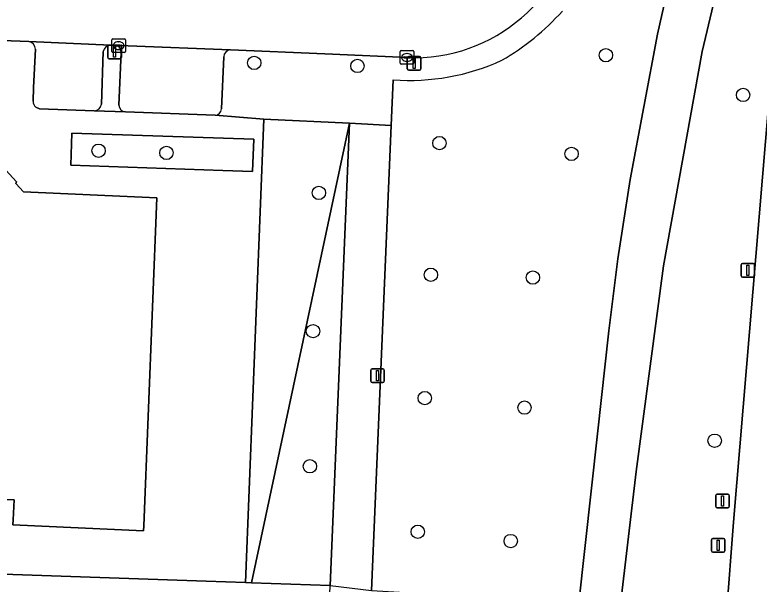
# Model space of a CAD drawing. Extents: x 161354 to 162026, y 386504 to 387460.
# Drawn here: x 161834.1 to 161888.6, y 386542.6 to 386584.3 of the extents above; entities that cross this region are included whole.
import ezdxf

# ---------------------------------------------------------------- set-up
doc = ezdxf.new("R2010")
doc.units = 0
for name, color, linetype in [('IMGEO_Boom', 7, 'Continuous'), ('IMGEO_Fietspad_gesloten', 7, 'Continuous'), ('IMGEO_Groenvoorziening', 7, 'Continuous'), ('IMGEO_Haag', 7, 'Continuous'), ('IMGEO_Kolk', 7, 'Continuous'), ('IMGEO_Lichtmast', 7, 'Continuous'), ('IMGEO_Loofbos', 7, 'Continuous'), ('IMGEO_Pand', 7, 'Continuous'), ('IMGEO_Parkeervlak_open', 7, 'Continuous'), ('IMGEO_Rijbaan_lokaal_open', 7, 'Continuous'), ('IMGEO_Rijbaan_regionaal_gesloten', 7, 'Continuous'), ('IMGEO_Verkeersbordpaal', 7, 'Continuous'), ('IMGEO_Verkeerseiland_open', 7, 'Continuous'), ('IMGEO_Voetpad_open', 7, 'Continuous')]:
    doc.layers.add(name, color=color, linetype=linetype)

msp = doc.modelspace()

# ---------------------------------------------------------------- linework, layer by layer
at = {"layer": 'IMGEO_Boom'}
for centre in [(161877.347, 386581.301), (161851.605, 386580.742), (161859.158, 386580.517), (161887.392, 386578.397), (161865.164, 386574.873), (161840.205, 386574.316), (161845.179, 386574.158), (161874.836, 386574.082), (161856.338, 386571.23), (161864.537, 386565.236), (161872.002, 386565.036), (161855.907, 386561.109), (161864.09, 386556.208), (161871.388, 386555.513), (161885.309, 386553.094), (161855.676, 386551.219), (161863.577, 386546.431), (161870.38, 386545.75)]:
    msp.add_circle(centre, 0.489, dxfattribs=at)
at = {"layer": 'IMGEO_Fietspad_gesloten'}
msp.add_lwpolyline([(161903.78, 386658.264), (161898.226, 386641.486), (161894.696, 386630.28), (161890.098, 386616.576), (161885.355, 386599.961), (161882.558, 386589.231), (161881.132, 386582.855), (161879.125, 386572.213), (161878.21, 386566.397), (161877.566, 386561.139), (161876.722, 386553.592), (161875.362, 386541.23), (161878.389, 386540.917), (161879.568, 386550.833), (161881.557, 386565.903), (161884.4, 386581.575), (161887.702, 386595.552), (161893.216, 386615.601), (161906.984, 386659.234)], dxfattribs=at)
at = {"layer": 'IMGEO_Groenvoorziening'}
for points in [[(161906.984, 386659.234), (161893.216, 386615.601), (161887.702, 386595.552), (161884.4, 386581.575), (161881.557, 386565.903), (161879.568, 386550.833), (161878.389, 386540.917), (161878.324, 386540.366), (161878.164, 386538.17)], [(161885.766, 386537.53), (161886.174, 386540.45), (161886.699, 386547.139), (161889.275, 386577.885)]]:
    msp.add_lwpolyline(points, dxfattribs=at)
for points in [[(161851.403, 386542.703), (161858.572, 386576.34), (161852.298, 386576.624), (161850.972, 386542.719)], [(161857.159, 386542.494), (161858.572, 386576.34), (161851.403, 386542.703)], [(161851.485, 386572.798), (161851.565, 386575.158), (161838.264, 386575.61), (161838.184, 386573.251), (161849.312, 386572.872)], [(161857.159, 386542.494), (161851.403, 386542.703), (161850.972, 386542.719), (161848.089, 386542.824), (161808.398, 386544.188), (161808.276, 386533.002), (161856.837, 386534.793)]]:
    msp.add_lwpolyline(points, close=True, dxfattribs=at)
at = {"layer": 'IMGEO_Haag'}
msp.add_lwpolyline([(161851.485, 386572.798), (161851.565, 386575.158), (161838.264, 386575.61), (161838.184, 386573.251), (161849.312, 386572.872)], close=True, dxfattribs=at)
at = {"layer": 'IMGEO_Kolk'}
for p, q in [((161841.177, 386581.578), (161841.177, 386582.43)), ((161841.252, 386582.504), (161842.104, 386582.504)), ((161841.665, 386582.284), (161841.69, 386582.284)), ((161842.178, 386582.43), (161842.178, 386581.578)), ((161841.436, 386581.998), (161841.436, 386582.01)), ((161841.874, 386581.961), (161841.476, 386581.961)), ((161841.479, 386582.047), (161841.877, 386582.047)), ((161841.688, 386581.724), (161841.663, 386581.724)), ((161841.92, 386582.01), (161841.92, 386581.998)), ((161842.104, 386581.504), (161841.252, 386581.504)), ((161862.287, 386580.717), (161862.287, 386581.569)), ((161862.362, 386581.643), (161863.214, 386581.643)), ((161862.589, 386581.186), (161862.987, 386581.186)), ((161862.775, 386581.423), (161862.8, 386581.423)), ((161863.288, 386581.569), (161863.288, 386580.717)), ((161863.214, 386580.643), (161862.362, 386580.643)), ((161862.546, 386581.137), (161862.546, 386581.149)), ((161862.984, 386581.1), (161862.586, 386581.1)), ((161862.798, 386580.863), (161862.773, 386580.863)), ((161863.03, 386581.149), (161863.03, 386581.137))]:
    msp.add_line(p, q, dxfattribs=at)
for points in [[(161841.177, 386581.578), (161841.177, 386582.43)], [(161841.252, 386582.504), (161842.104, 386582.504)], [(161842.178, 386582.43), (161842.178, 386581.578)], [(161842.104, 386581.504), (161841.252, 386581.504)], [(161862.287, 386580.717), (161862.287, 386581.569)], [(161862.362, 386581.643), (161863.214, 386581.643)], [(161863.288, 386581.569), (161863.288, 386580.717)], [(161863.214, 386580.643), (161862.362, 386580.643)]]:
    msp.add_lwpolyline(points, dxfattribs=at)
for centre, radius, start, end in [((161841.254, 386582.428), 0.0765, 91.552, 178.448), ((161841.254, 386582.428), 0.0765, 91.552, 178.448), ((161842.102, 386582.428), 0.0765, 1.552, 88.448), ((161842.102, 386582.428), 0.0765, 1.552, 88.448), ((161841.476, 386582.007), 0.0403, 85.8775, 175.7526), ((161841.473, 386581.997), 0.0366, 178.938, 274.7102), ((161841.877, 386582.004), 0.043, 264.8664, 352.4533), ((161841.881, 386582.009), 0.0386, 1.7309, 96.639), ((161841.254, 386581.58), 0.0765, 181.552, 268.448), ((161841.254, 386581.58), 0.0765, 181.552, 268.448), ((161842.102, 386581.58), 0.0765, 271.552, 358.448), ((161842.102, 386581.58), 0.0765, 271.552, 358.448), ((161862.364, 386581.567), 0.0765, 91.552, 178.448), ((161862.364, 386581.567), 0.0765, 91.552, 178.448), ((161862.586, 386581.146), 0.0403, 85.8775, 175.7526), ((161862.991, 386581.148), 0.0386, 1.7309, 96.639), ((161863.212, 386581.567), 0.0765, 1.552, 88.448), ((161863.212, 386581.567), 0.0765, 1.552, 88.448), ((161862.364, 386580.719), 0.0765, 181.552, 268.448), ((161862.364, 386580.719), 0.0765, 181.552, 268.448), ((161862.583, 386581.136), 0.0366, 178.938, 274.7102), ((161862.987, 386581.143), 0.043, 264.8664, 352.4533), ((161863.212, 386580.719), 0.0765, 271.552, 358.448), ((161863.212, 386580.719), 0.0765, 271.552, 358.448)]:
    msp.add_arc(centre, radius, start, end, dxfattribs=at)
for centre, major_axis, ratio, start_param, end_param in [((161841.664, 386582.004), (-0.387, 0.002), 0.722429, 4.712389, 7.853982), ((161841.689, 386582.004), (-0.39, 0.002), 0.717154, 1.570796, 4.712389), ((161862.774, 386581.143), (-0.387, 0.002), 0.722429, 4.712389, 7.853982), ((161862.799, 386581.143), (-0.39, 0.002), 0.717154, 1.570796, 4.712389)]:
    msp.add_ellipse(centre, major_axis=major_axis, ratio=ratio, start_param=start_param, end_param=end_param, dxfattribs=at)
at = {"layer": 'IMGEO_Lichtmast'}
for p, q in [((161840.889, 386581.135), (161840.889, 386581.935)), ((161840.889, 386581.935), (161840.889, 386581.135)), ((161840.989, 386582.035), (161841.779, 386582.035)), ((161841.779, 386582.035), (161840.989, 386582.035)), ((161841.879, 386581.935), (161841.879, 386581.135)), ((161841.879, 386581.135), (161841.879, 386581.935)), ((161862.911, 386581.207), (161863.701, 386581.207)), ((161863.701, 386581.207), (161862.911, 386581.207)), ((161841.779, 386581.035), (161840.989, 386581.035)), ((161840.989, 386581.035), (161841.779, 386581.035)), ((161862.811, 386580.307), (161862.811, 386581.107)), ((161862.811, 386581.107), (161862.811, 386580.307)), ((161863.801, 386581.107), (161863.801, 386580.307)), ((161863.801, 386580.307), (161863.801, 386581.107)), ((161863.701, 386580.207), (161862.911, 386580.207)), ((161862.911, 386580.207), (161863.701, 386580.207)), ((161887.244, 386565.166), (161887.244, 386565.966)), ((161887.244, 386565.966), (161887.244, 386565.166)), ((161887.344, 386566.066), (161888.134, 386566.066)), ((161888.134, 386566.066), (161887.344, 386566.066)), ((161888.234, 386565.966), (161888.234, 386565.166)), ((161888.234, 386565.166), (161888.234, 386565.966)), ((161888.134, 386565.066), (161887.344, 386565.066)), ((161887.344, 386565.066), (161888.134, 386565.066)), ((161860.237, 386558.356), (161861.027, 386558.356)), ((161861.027, 386558.356), (161860.237, 386558.356)), ((161860.137, 386557.456), (161860.137, 386558.256)), ((161860.137, 386558.256), (161860.137, 386557.456)), ((161861.127, 386558.256), (161861.127, 386557.456)), ((161861.127, 386557.456), (161861.127, 386558.256)), ((161861.027, 386557.356), (161860.237, 386557.356)), ((161860.237, 386557.356), (161861.027, 386557.356))]:
    msp.add_line(p, q, dxfattribs=at)
for points in [[(161841.309, 386581.91), (161841.459, 386581.91), (161841.459, 386581.16), (161841.309, 386581.16), (161841.309, 386581.91)], [(161863.231, 386581.082), (161863.381, 386581.082), (161863.381, 386580.332), (161863.231, 386580.332), (161863.231, 386581.082)], [(161887.664, 386565.941), (161887.814, 386565.941), (161887.814, 386565.191), (161887.664, 386565.191), (161887.664, 386565.941)], [(161860.557, 386558.231), (161860.707, 386558.231), (161860.707, 386557.481), (161860.557, 386557.481), (161860.557, 386558.231)]]:
    msp.add_lwpolyline(points, dxfattribs=at)
for centre, start, end in [((161840.989, 386581.935), 90, 180), ((161840.989, 386581.935), 90, 180), ((161841.779, 386581.935), 0, 90), ((161841.779, 386581.935), 360, 90), ((161862.911, 386581.107), 90, 180), ((161862.911, 386581.107), 90, 180), ((161863.701, 386581.107), 0, 90), ((161863.701, 386581.107), 360, 90), ((161840.989, 386581.135), 180, 270), ((161840.989, 386581.135), 180, 270), ((161841.779, 386581.135), 270, 0), ((161841.779, 386581.135), 270, 0), ((161862.911, 386580.307), 180, 270), ((161862.911, 386580.307), 180, 270), ((161863.701, 386580.307), 270, 0), ((161863.701, 386580.307), 270, 0), ((161887.344, 386565.966), 90, 180), ((161887.344, 386565.966), 90, 180), ((161888.134, 386565.966), 0, 90), ((161888.134, 386565.966), 360, 90), ((161887.344, 386565.166), 180, 270), ((161887.344, 386565.166), 180, 270), ((161888.134, 386565.166), 270, 0), ((161888.134, 386565.166), 270, 0), ((161860.237, 386558.256), 90, 180), ((161860.237, 386558.256), 90, 180), ((161861.027, 386558.256), 0, 90), ((161861.027, 386558.256), 360, 90), ((161860.237, 386557.456), 180, 270), ((161860.237, 386557.456), 180, 270), ((161861.027, 386557.456), 270, 0), ((161861.027, 386557.456), 270, 0)]:
    msp.add_arc(centre, 0.1, start, end, dxfattribs=at)
at = {"layer": 'IMGEO_Loofbos'}
msp.add_lwpolyline([(161861.77, 386579.51), (161861.628, 386576.152), (161860.193, 386542.12), (161875.362, 386541.23), (161876.722, 386553.592), (161877.566, 386561.139), (161878.21, 386566.397), (161879.125, 386572.213), (161881.132, 386582.855), (161882.558, 386589.231), (161885.355, 386599.961), (161890.098, 386616.576)], dxfattribs=at)
for centre, radius, start, end in [((161860.56, 386596.748), 18.278, 300.1174, 318.0713), ((161862.999, 386595.563), 16.1, 265.6216, 294.7169)]:
    msp.add_arc(centre, radius, start, end, dxfattribs=at)
at = {"layer": 'IMGEO_Pand'}
msp.add_lwpolyline([(161827.612, 386573.684), (161827.299, 386571.581), (161826.632, 386571.607), (161817.73, 386571.948), (161816.749, 386547.796), (161816.744, 386547.683), (161826.417, 386547.258), (161826.434, 386547.639), (161826.498, 386549.099), (161834.025, 386548.767), (161833.961, 386547.307), (161833.944, 386546.927), (161843.505, 386546.507), (161843.518, 386546.852), (161844.469, 386570.868), (161834.719, 386571.31), (161834.153, 386571.912), (161834.192, 386572.047), (161832.139, 386574.279), (161832.032, 386574.245), (161829.538, 386576.822)], dxfattribs=at)
at = {"layer": 'IMGEO_Parkeervlak_open'}
for points in [[(161841.116, 386582.039), (161835.096, 386582.296)], [(161835.584, 386581.749), (161835.456, 386578.953), (161835.41, 386577.944)], [(161849.858, 386581.686), (161842.369, 386581.985), (161841.478, 386582.014)], [(161840.418, 386577.715), (161840.557, 386581.57)], [(161841.855, 386581.509), (161841.703, 386577.66)], [(161849.203, 386577.374), (161849.371, 386581.188)], [(161835.614, 386577.497), (161835.892, 386577.377), (161839.89, 386577.241)], [(161842.173, 386577.156), (161848.737, 386576.908)]]:
    msp.add_lwpolyline(points, dxfattribs=at)
for centre, radius, start, end in [((161835.052, 386581.765), 0.532, 358.233, 85.2418), ((161841.109, 386581.48), 0.559, 89.2391, 170.754), ((161841.411, 386581.57), 0.449, 352.1215, 81.3637), ((161849.87, 386581.188), 0.499, 91.3361, 179.9435), ((161835.967, 386577.928), 0.557, 178.3782, 230.6834), ((161839.883, 386577.78), 0.539, 270.7795, 353.0509), ((161842.199, 386577.651), 0.496, 178.9515, 267.05), ((161848.71, 386577.401), 0.494, 273.1889, 356.8111)]:
    msp.add_arc(centre, radius, start, end, dxfattribs=at)
at = {"layer": 'IMGEO_Rijbaan_lokaal_open'}
msp.add_lwpolyline([(161801.352, 386583.617), (161803.993, 386583.51), (161809.718, 386583.269), (161813.525, 386583.118), (161814.048, 386583.105), (161820.748, 386582.821), (161826.703, 386582.615), (161835.096, 386582.296), (161841.116, 386582.039), (161841.37, 386582.018), (161841.478, 386582.014), (161842.369, 386581.985), (161849.858, 386581.686), (161856.772, 386581.398), (161863.378, 386581.122)], dxfattribs=at)
msp.add_arc((161863.309, 386593.134), 12.012, 270.3309, 356.6106, dxfattribs=at)
at = {"layer": 'IMGEO_Rijbaan_regionaal_gesloten'}
msp.add_lwpolyline([(161908.177, 386652.077), (161899.719, 386626.02), (161895.753, 386612.458), (161893.225, 386601.834), (161891.564, 386593.422), (161890.665, 386588.111), (161889.275, 386577.885), (161886.699, 386547.139), (161886.174, 386540.45), (161885.766, 386537.53), (161889.41, 386536.784), (161889.832, 386542.31), (161890.938, 386556.75), (161891.613, 386564.816), (161892.8, 386577.15), (161893.917, 386585.307), (161895.228, 386593.238), (161896.776, 386601.482), (161897.675, 386605.366), (161899.677, 386613.308), (161901.969, 386621.172), (161904.417, 386628.989), (161906.922, 386636.787), (161912.122, 386652.517)], dxfattribs=at)
at = {"layer": 'IMGEO_Verkeersbordpaal'}
for p, q in [((161885.387, 386548.283), (161885.387, 386549.083)), ((161885.387, 386549.083), (161885.387, 386548.283)), ((161885.487, 386549.183), (161886.277, 386549.183)), ((161886.277, 386549.183), (161885.487, 386549.183)), ((161886.377, 386549.083), (161886.377, 386548.283)), ((161886.377, 386548.283), (161886.377, 386549.083)), ((161886.277, 386548.183), (161885.487, 386548.183)), ((161885.487, 386548.183), (161886.277, 386548.183)), ((161885.069, 386545.036), (161885.069, 386545.836)), ((161885.069, 386545.836), (161885.069, 386545.036)), ((161885.169, 386545.936), (161885.959, 386545.936)), ((161885.959, 386545.936), (161885.169, 386545.936)), ((161886.059, 386545.836), (161886.059, 386545.036)), ((161886.059, 386545.036), (161886.059, 386545.836)), ((161885.959, 386544.936), (161885.169, 386544.936)), ((161885.169, 386544.936), (161885.959, 386544.936))]:
    msp.add_line(p, q, dxfattribs=at)
for points in [[(161885.807, 386549.058), (161885.957, 386549.058), (161885.957, 386548.308), (161885.807, 386548.308), (161885.807, 386549.058)], [(161885.489, 386545.811), (161885.639, 386545.811), (161885.639, 386545.061), (161885.489, 386545.061), (161885.489, 386545.811)]]:
    msp.add_lwpolyline(points, dxfattribs=at)
for centre, start, end in [((161885.487, 386549.083), 90, 180), ((161885.487, 386549.083), 90, 180), ((161886.277, 386549.083), 0, 90), ((161886.277, 386549.083), 360, 90), ((161885.487, 386548.283), 180, 270), ((161885.487, 386548.283), 180, 270), ((161886.277, 386548.283), 270, 0), ((161886.277, 386548.283), 270, 0), ((161885.169, 386545.836), 90, 180), ((161885.169, 386545.836), 90, 180), ((161885.959, 386545.836), 0, 90), ((161885.959, 386545.836), 360, 90), ((161885.169, 386545.036), 180, 270), ((161885.169, 386545.036), 180, 270), ((161885.959, 386545.036), 270, 0), ((161885.959, 386545.036), 270, 0)]:
    msp.add_arc(centre, 0.1, start, end, dxfattribs=at)
at = {"layer": 'IMGEO_Verkeerseiland_open'}
for points in [[(161841.478, 386582.014), (161841.37, 386582.018), (161841.116, 386582.039)], [(161840.557, 386581.57), (161840.418, 386577.715)], [(161841.703, 386577.66), (161841.855, 386581.509)], [(161839.89, 386577.241), (161842.173, 386577.156)]]:
    msp.add_lwpolyline(points, dxfattribs=at)
for centre, radius, start, end in [((161841.109, 386581.48), 0.559, 89.2391, 170.754), ((161841.411, 386581.57), 0.449, 352.1215, 81.3637), ((161839.883, 386577.78), 0.539, 270.7795, 353.0509), ((161842.199, 386577.651), 0.496, 178.9515, 267.05)]:
    msp.add_arc(centre, radius, start, end, dxfattribs=at)
at = {"layer": 'IMGEO_Voetpad_open'}
for points in [[(161835.096, 386582.296), (161826.703, 386582.615)], [(161835.41, 386577.944), (161835.456, 386578.953), (161835.584, 386581.749)], [(161849.371, 386581.188), (161849.203, 386577.374)], [(161863.378, 386581.122), (161856.772, 386581.398), (161849.858, 386581.686)], [(161848.737, 386576.908), (161852.298, 386576.624), (161858.572, 386576.34), (161861.628, 386576.152), (161861.77, 386579.51)], [(161825.52, 386577.757), (161814.822, 386578.222), (161809.965, 386578.335), (161808.398, 386544.188), (161848.089, 386542.824), (161850.972, 386542.719), (161852.298, 386576.624), (161848.737, 386576.908), (161842.173, 386577.156)], [(161842.173, 386577.156), (161839.89, 386577.241), (161835.892, 386577.377), (161835.614, 386577.497)], [(161832.032, 386574.245), (161832.139, 386574.279), (161834.192, 386572.047), (161834.153, 386571.912), (161834.719, 386571.31), (161844.469, 386570.868), (161843.518, 386546.852), (161843.505, 386546.507), (161833.944, 386546.927), (161833.961, 386547.307), (161834.025, 386548.767), (161826.498, 386549.099), (161826.434, 386547.639), (161826.417, 386547.258), (161816.744, 386547.683), (161816.749, 386547.796), (161817.73, 386571.948), (161826.632, 386571.607), (161827.299, 386571.581), (161827.612, 386573.684)]]:
    msp.add_lwpolyline(points, dxfattribs=at)
for points in [[(161861.628, 386576.152), (161858.572, 386576.34), (161857.159, 386542.494), (161860.193, 386542.12)], [(161851.565, 386575.158), (161851.485, 386572.798), (161849.312, 386572.872), (161838.184, 386573.251), (161838.264, 386575.61)]]:
    msp.add_lwpolyline(points, close=True, dxfattribs=at)
for centre, radius, start, end in [((161863.309, 386593.134), 12.012, 270.3309, 356.6106), ((161860.56, 386596.748), 18.278, 300.1174, 318.0713), ((161835.052, 386581.765), 0.532, 358.233, 85.2418), ((161849.87, 386581.188), 0.499, 91.3361, 179.9435), ((161862.999, 386595.563), 16.1, 265.6216, 294.7169), ((161835.967, 386577.928), 0.557, 178.3782, 230.6834), ((161848.71, 386577.401), 0.494, 273.1889, 356.8111)]:
    msp.add_arc(centre, radius, start, end, dxfattribs=at)

doc.saveas('drawing.dxf')
